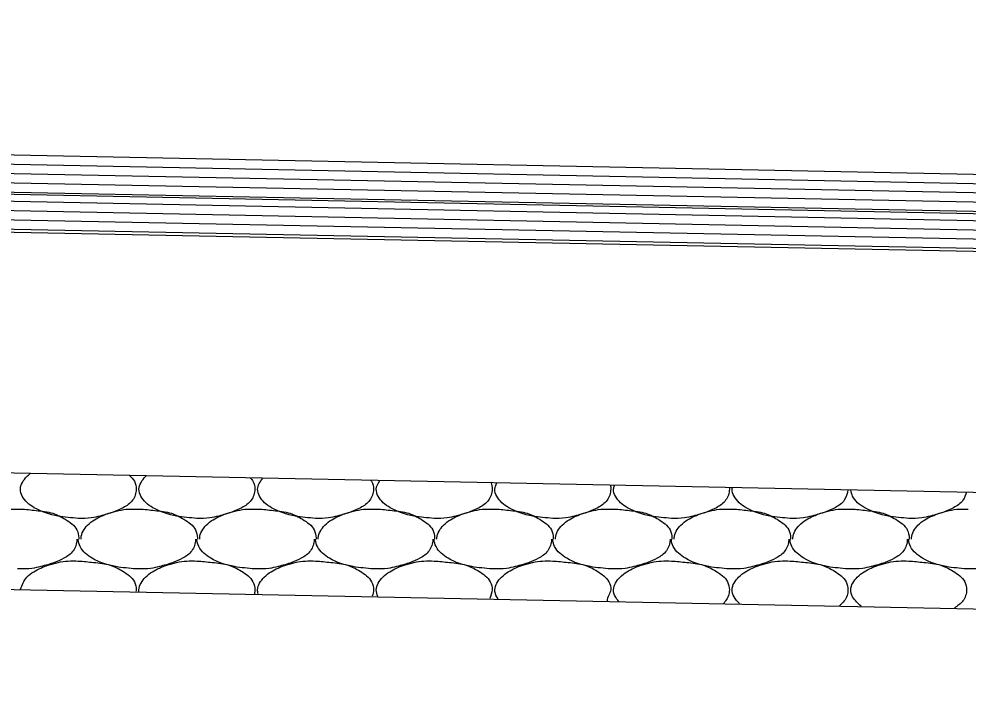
# Model space of a CAD drawing. Extents: x 1364961 to 1365294, y 367927 to 368034.
# Drawn here: x 1365224.862 to 1365228.958, y 367969.709 to 367972.626 of the extents above; entities that cross this region are included whole.
import ezdxf

# ---------------------------------------------------------------- set-up
doc = ezdxf.new("R2010")
doc.units = 0
doc.layers.add('Default', color=7, linetype='Continuous')

msp = doc.modelspace()

# ---------------------------------------------------------------- linework, layer by layer
at = {"layer": 'Default'}
for p, q in [((1365229.476, 367971.9458), (1365193.4981, 367972.6644)), ((1365229.476, 367971.9058), (1365193.4991, 367972.6244)), ((1365229.476, 367971.8657), (1365193.4991, 367972.5844)), ((1365229.476, 367971.8257), (1365193.5011, 367972.5444)), ((1365229.476, 367971.7758), (1365193.2513, 367972.4993)), ((1365229.476, 367971.7857), (1365193.5011, 367972.5044)), ((1365229.476, 367971.7456), (1365193.5021, 367972.4644)), ((1365229.476, 367971.7056), (1365193.5031, 367972.4244)), ((1365229.476, 367971.6656), (1365193.5031, 367972.3844)), ((1365229.476, 367971.6126), (1365193.4981, 367972.3314)), ((1365229.476, 367971.6256), (1365193.5051, 367972.3444)), ((1365232.8432, 367970.506), (1365217.471, 367970.8134)), ((1365247.5384, 367969.7092), (1365218.479, 367970.2901)), ((1365224.8619, 367970.2534), (1365224.8559, 367970.2534)), ((1365225.3739, 367970.2534), (1365225.3679, 367970.2534)), ((1365225.8859, 367970.2534), (1365225.8799, 367970.2534)), ((1365226.3979, 367970.2534), (1365226.3919, 367970.2534)), ((1365226.9099, 367970.2534), (1365226.9039, 367970.2534)), ((1365227.4219, 367970.2534), (1365227.4159, 367970.2534)), ((1365227.9339, 367970.2534), (1365227.9279, 367970.2534)), ((1365228.4459, 367970.2534), (1365228.4399, 367970.2534)), ((1365228.9579, 367970.2534), (1365228.9519, 367970.2534))]:
    msp.add_line(p, q, dxfattribs=at)
for points in [[(1365225.1179, 367970.4714), (1365225.0299, 367970.4814), (1365224.9279, 367970.5174), (1365224.8759, 367970.5674), (1365224.8679, 367970.5974), (1365224.8959, 367970.6514), (1365224.9099, 367970.6644)], [(1365225.3389, 367970.6564), (1365225.3599, 367970.6314), (1365225.3679, 367970.5974), (1365225.3519, 367970.5494), (1365225.3119, 367970.5174), (1365225.2719, 367970.4994), (1365225.2119, 367970.4814), (1365225.1739, 367970.4734), (1365225.1179, 367970.4714)], [(1365225.6299, 367970.4714), (1365225.5419, 367970.4814), (1365225.4399, 367970.5174), (1365225.3879, 367970.5674), (1365225.3799, 367970.5974), (1365225.4079, 367970.6514), (1365225.4109, 367970.6544)], [(1365225.8609, 367970.6454), (1365225.8719, 367970.6314), (1365225.8799, 367970.5974), (1365225.8639, 367970.5494), (1365225.8239, 367970.5174), (1365225.7839, 367970.4994), (1365225.7239, 367970.4814), (1365225.6859, 367970.4734), (1365225.6299, 367970.4714)], [(1365226.1419, 367970.4714), (1365226.0539, 367970.4814), (1365225.9519, 367970.5174), (1365225.8999, 367970.5674), (1365225.8919, 367970.5974), (1365225.9139, 367970.6444)], [(1365226.3809, 367970.6354), (1365226.3839, 367970.6314), (1365226.3919, 367970.5974), (1365226.3759, 367970.5494), (1365226.3359, 367970.5174), (1365226.2959, 367970.4994), (1365226.2359, 367970.4814), (1365226.1979, 367970.4734), (1365226.1419, 367970.4714)], [(1365226.6539, 367970.4714), (1365226.5659, 367970.4814), (1365226.4639, 367970.5174), (1365226.4119, 367970.5674), (1365226.4039, 367970.5974), (1365226.4189, 367970.6344)], [(1365226.8999, 367970.6254), (1365226.9039, 367970.5974), (1365226.8879, 367970.5494), (1365226.8479, 367970.5174), (1365226.8079, 367970.4994), (1365226.7479, 367970.4814), (1365226.7099, 367970.4734), (1365226.6539, 367970.4714)], [(1365227.1659, 367970.4714), (1365227.0779, 367970.4814), (1365226.9759, 367970.5174), (1365226.9239, 367970.5674), (1365226.9159, 367970.5974), (1365226.9249, 367970.6244)], [(1365227.4149, 367970.6144), (1365227.4159, 367970.5974), (1365227.3999, 367970.5494), (1365227.3599, 367970.5174), (1365227.3199, 367970.4994), (1365227.2599, 367970.4814), (1365227.2219, 367970.4734), (1365227.1659, 367970.4714)], [(1365227.6779, 367970.4714), (1365227.5899, 367970.4814), (1365227.4879, 367970.5174), (1365227.4359, 367970.5674), (1365227.4279, 367970.5974), (1365227.4329, 367970.6144)], [(1365227.9279, 367970.6044), (1365227.9279, 367970.5974), (1365227.9119, 367970.5494), (1365227.8719, 367970.5174), (1365227.8319, 367970.4994), (1365227.7719, 367970.4814), (1365227.7339, 367970.4734), (1365227.6779, 367970.4714)], [(1365228.1899, 367970.4714), (1365228.1019, 367970.4814), (1365227.9999, 367970.5174), (1365227.9479, 367970.5674), (1365227.9399, 367970.5974), (1365227.9409, 367970.6044)], [(1365228.4399, 367970.5944), (1365228.4239, 367970.5494), (1365228.3839, 367970.5174), (1365228.3439, 367970.4994), (1365228.2839, 367970.4814), (1365228.2459, 367970.4734), (1365228.1899, 367970.4714)], [(1365228.7019, 367970.4714), (1365228.6139, 367970.4814), (1365228.5119, 367970.5174), (1365228.4599, 367970.5674), (1365228.4519, 367970.5934)], [(1365228.9509, 367970.5844), (1365228.9359, 367970.5494), (1365228.8959, 367970.5174), (1365228.8559, 367970.4994), (1365228.7959, 367970.4814), (1365228.7579, 367970.4734), (1365228.7019, 367970.4714)], [(1365224.6179, 367970.3814), (1365224.6179, 367970.3874), (1365224.6459, 367970.4414), (1365224.6759, 367970.4654), (1365224.7379, 367970.4934), (1365224.8239, 367970.5114), (1365224.8619, 367970.5114)], [(1365224.8619, 367970.5114), (1365224.8699, 367970.5114), (1365224.9359, 367970.5054), (1365225.0079, 367970.4934), (1365225.0619, 367970.4674), (1365225.1119, 367970.4214), (1365225.1199, 367970.3874), (1365225.1199, 367970.3814)], [(1365225.1299, 367970.3814), (1365225.1299, 367970.3874), (1365225.1579, 367970.4414), (1365225.1879, 367970.4654), (1365225.2499, 367970.4934), (1365225.3359, 367970.5114), (1365225.3739, 367970.5114)], [(1365225.3739, 367970.5114), (1365225.3819, 367970.5114), (1365225.4479, 367970.5054), (1365225.5199, 367970.4934), (1365225.5739, 367970.4674), (1365225.6239, 367970.4214), (1365225.6319, 367970.3874), (1365225.6319, 367970.3814)], [(1365225.6419, 367970.3814), (1365225.6419, 367970.3874), (1365225.6699, 367970.4414), (1365225.6999, 367970.4654), (1365225.7619, 367970.4934), (1365225.8479, 367970.5114), (1365225.8859, 367970.5114)], [(1365225.8859, 367970.5114), (1365225.8939, 367970.5114), (1365225.9599, 367970.5054), (1365226.0319, 367970.4934), (1365226.0859, 367970.4674), (1365226.1359, 367970.4214), (1365226.1439, 367970.3874), (1365226.1439, 367970.3814)], [(1365226.1539, 367970.3814), (1365226.1539, 367970.3874), (1365226.1819, 367970.4414), (1365226.2119, 367970.4654), (1365226.2739, 367970.4934), (1365226.3599, 367970.5114), (1365226.3979, 367970.5114)], [(1365226.3979, 367970.5114), (1365226.4059, 367970.5114), (1365226.4719, 367970.5054), (1365226.5439, 367970.4934), (1365226.5979, 367970.4674), (1365226.6479, 367970.4214), (1365226.6559, 367970.3874), (1365226.6559, 367970.3814)], [(1365226.6659, 367970.3814), (1365226.6659, 367970.3874), (1365226.6939, 367970.4414), (1365226.7239, 367970.4654), (1365226.7859, 367970.4934), (1365226.8719, 367970.5114), (1365226.9099, 367970.5114)], [(1365226.9099, 367970.5114), (1365226.9179, 367970.5114), (1365226.9839, 367970.5054), (1365227.0559, 367970.4934), (1365227.1099, 367970.4674), (1365227.1599, 367970.4214), (1365227.1679, 367970.3874), (1365227.1679, 367970.3814)], [(1365227.1779, 367970.3814), (1365227.1779, 367970.3874), (1365227.2059, 367970.4414), (1365227.2359, 367970.4654), (1365227.2979, 367970.4934), (1365227.3839, 367970.5114), (1365227.4219, 367970.5114)], [(1365227.4219, 367970.5114), (1365227.4299, 367970.5114), (1365227.4959, 367970.5054), (1365227.5679, 367970.4934), (1365227.6219, 367970.4674), (1365227.6719, 367970.4214), (1365227.6799, 367970.3874), (1365227.6799, 367970.3814)], [(1365227.6899, 367970.3814), (1365227.6899, 367970.3874), (1365227.7179, 367970.4414), (1365227.7479, 367970.4654), (1365227.8099, 367970.4934), (1365227.8959, 367970.5114), (1365227.9339, 367970.5114)], [(1365227.9339, 367970.5114), (1365227.9419, 367970.5114), (1365228.0079, 367970.5054), (1365228.0799, 367970.4934), (1365228.1339, 367970.4674), (1365228.1839, 367970.4214), (1365228.1919, 367970.3874), (1365228.1919, 367970.3814)], [(1365228.2019, 367970.3814), (1365228.2019, 367970.3874), (1365228.2299, 367970.4414), (1365228.2599, 367970.4654), (1365228.3219, 367970.4934), (1365228.4079, 367970.5114), (1365228.4459, 367970.5114)], [(1365228.4459, 367970.5114), (1365228.4539, 367970.5114), (1365228.5199, 367970.5054), (1365228.5919, 367970.4934), (1365228.6459, 367970.4674), (1365228.6959, 367970.4214), (1365228.7039, 367970.3874), (1365228.7039, 367970.3814)], [(1365228.7139, 367970.3814), (1365228.7139, 367970.3874), (1365228.7419, 367970.4414), (1365228.7719, 367970.4654), (1365228.8339, 367970.4934), (1365228.9199, 367970.5114), (1365228.9579, 367970.5114)], [(1365225.1119, 367970.3814), (1365225.1119, 367970.3794), (1365225.0959, 367970.3314), (1365225.0559, 367970.2994), (1365225.0159, 367970.2814), (1365224.9559, 367970.2634), (1365224.9179, 367970.2554), (1365224.8619, 367970.2534)], [(1365225.3679, 367970.2534), (1365225.2799, 367970.2634), (1365225.1779, 367970.2994), (1365225.1259, 367970.3494), (1365225.1179, 367970.3794), (1365225.1179, 367970.3814)], [(1365225.6239, 367970.3814), (1365225.6239, 367970.3794), (1365225.6079, 367970.3314), (1365225.5679, 367970.2994), (1365225.5279, 367970.2814), (1365225.4679, 367970.2634), (1365225.4299, 367970.2554), (1365225.3739, 367970.2534)], [(1365225.8799, 367970.2534), (1365225.7919, 367970.2634), (1365225.6899, 367970.2994), (1365225.6379, 367970.3494), (1365225.6299, 367970.3794), (1365225.6299, 367970.3814)], [(1365226.1359, 367970.3814), (1365226.1359, 367970.3794), (1365226.1199, 367970.3314), (1365226.0799, 367970.2994), (1365226.0399, 367970.2814), (1365225.9799, 367970.2634), (1365225.9419, 367970.2554), (1365225.8859, 367970.2534)], [(1365226.3919, 367970.2534), (1365226.3039, 367970.2634), (1365226.2019, 367970.2994), (1365226.1499, 367970.3494), (1365226.1419, 367970.3794), (1365226.1419, 367970.3814)], [(1365226.6479, 367970.3814), (1365226.6479, 367970.3794), (1365226.6319, 367970.3314), (1365226.5919, 367970.2994), (1365226.5519, 367970.2814), (1365226.4919, 367970.2634), (1365226.4539, 367970.2554), (1365226.3979, 367970.2534)], [(1365226.9039, 367970.2534), (1365226.8159, 367970.2634), (1365226.7139, 367970.2994), (1365226.6619, 367970.3494), (1365226.6539, 367970.3794), (1365226.6539, 367970.3814)], [(1365227.1599, 367970.3814), (1365227.1599, 367970.3794), (1365227.1439, 367970.3314), (1365227.1039, 367970.2994), (1365227.0639, 367970.2814), (1365227.0039, 367970.2634), (1365226.9659, 367970.2554), (1365226.9099, 367970.2534)], [(1365227.4159, 367970.2534), (1365227.3279, 367970.2634), (1365227.2259, 367970.2994), (1365227.1739, 367970.3494), (1365227.1659, 367970.3794), (1365227.1659, 367970.3814)], [(1365227.6719, 367970.3814), (1365227.6719, 367970.3794), (1365227.6559, 367970.3314), (1365227.6159, 367970.2994), (1365227.5759, 367970.2814), (1365227.5159, 367970.2634), (1365227.4779, 367970.2554), (1365227.4219, 367970.2534)], [(1365227.9279, 367970.2534), (1365227.8399, 367970.2634), (1365227.7379, 367970.2994), (1365227.6859, 367970.3494), (1365227.6779, 367970.3794), (1365227.6779, 367970.3814)], [(1365228.1839, 367970.3814), (1365228.1839, 367970.3794), (1365228.1679, 367970.3314), (1365228.1279, 367970.2994), (1365228.0879, 367970.2814), (1365228.0279, 367970.2634), (1365227.9899, 367970.2554), (1365227.9339, 367970.2534)], [(1365228.4399, 367970.2534), (1365228.3519, 367970.2634), (1365228.2499, 367970.2994), (1365228.1979, 367970.3494), (1365228.1899, 367970.3794), (1365228.1899, 367970.3814)], [(1365228.6959, 367970.3814), (1365228.6959, 367970.3794), (1365228.6799, 367970.3314), (1365228.6399, 367970.2994), (1365228.5999, 367970.2814), (1365228.5399, 367970.2634), (1365228.5019, 367970.2554), (1365228.4459, 367970.2534)], [(1365228.9519, 367970.2534), (1365228.8639, 367970.2634), (1365228.7619, 367970.2994), (1365228.7099, 367970.3494), (1365228.7019, 367970.3794), (1365228.7019, 367970.3814)], [(1365229.2079, 367970.3814), (1365229.2079, 367970.3794), (1365229.1919, 367970.3314), (1365229.1519, 367970.2994), (1365229.1119, 367970.2814), (1365229.0519, 367970.2634), (1365229.0139, 367970.2554), (1365228.9579, 367970.2534)], [(1365224.8679, 367970.1654), (1365224.8959, 367970.2174), (1365224.9259, 367970.2414), (1365224.9879, 367970.2694), (1365225.0739, 367970.2874), (1365225.1179, 367970.2874), (1365225.1839, 367970.2814), (1365225.2559, 367970.2694), (1365225.3099, 367970.2434), (1365225.3599, 367970.1974), (1365225.3679, 367970.1634), (1365225.3669, 367970.1554)], [(1365225.3799, 367970.1554), (1365225.3799, 367970.1634), (1365225.4079, 367970.2174), (1365225.4379, 367970.2414), (1365225.4999, 367970.2694), (1365225.5859, 367970.2874), (1365225.6299, 367970.2874), (1365225.6959, 367970.2814), (1365225.7679, 367970.2694), (1365225.8219, 367970.2434), (1365225.8719, 367970.1974), (1365225.8799, 367970.1634), (1365225.8779, 367970.1454)], [(1365225.8939, 367970.1454), (1365225.8919, 367970.1634), (1365225.9199, 367970.2174), (1365225.9499, 367970.2414), (1365226.0119, 367970.2694), (1365226.0979, 367970.2874), (1365226.1419, 367970.2874), (1365226.2079, 367970.2814), (1365226.2799, 367970.2694), (1365226.3339, 367970.2434), (1365226.3839, 367970.1974), (1365226.3919, 367970.1634), (1365226.3869, 367970.1354)], [(1365226.4109, 367970.1344), (1365226.4039, 367970.1634), (1365226.4319, 367970.2174), (1365226.4619, 367970.2414), (1365226.5239, 367970.2694), (1365226.6099, 367970.2874), (1365226.6539, 367970.2874), (1365226.7199, 367970.2814), (1365226.7919, 367970.2694), (1365226.8459, 367970.2434), (1365226.8959, 367970.1974), (1365226.9039, 367970.1634), (1365226.8939, 367970.1254)], [(1365226.9299, 367970.1244), (1365226.9239, 367970.1334), (1365226.9159, 367970.1634), (1365226.9439, 367970.2174), (1365226.9739, 367970.2414), (1365227.0359, 367970.2694), (1365227.1219, 367970.2874), (1365227.1659, 367970.2874), (1365227.2319, 367970.2814), (1365227.3039, 367970.2694), (1365227.3579, 367970.2434), (1365227.4079, 367970.1974), (1365227.4159, 367970.1634), (1365227.3999, 367970.1154), (1365227.3999, 367970.1144)], [(1365227.4509, 367970.1134), (1365227.4359, 367970.1334), (1365227.4279, 367970.1634), (1365227.4559, 367970.2174), (1365227.4859, 367970.2414), (1365227.5479, 367970.2694), (1365227.6339, 367970.2874), (1365227.6779, 367970.2874), (1365227.7439, 367970.2814), (1365227.8159, 367970.2694), (1365227.8699, 367970.2434), (1365227.9199, 367970.1974), (1365227.9279, 367970.1634), (1365227.9119, 367970.1154), (1365227.9029, 367970.1044)], [(1365227.9719, 367970.1034), (1365227.9479, 367970.1334), (1365227.9399, 367970.1634), (1365227.9679, 367970.2174), (1365227.9979, 367970.2414), (1365228.0599, 367970.2694), (1365228.1459, 367970.2874), (1365228.1899, 367970.2874), (1365228.2559, 367970.2814), (1365228.3279, 367970.2694), (1365228.3819, 367970.2434), (1365228.4319, 367970.1974), (1365228.4399, 367970.1634), (1365228.4239, 367970.1154), (1365228.4029, 367970.0944)], [(1365228.4969, 367970.0924), (1365228.4599, 367970.1334), (1365228.4519, 367970.1634), (1365228.4799, 367970.2174), (1365228.5099, 367970.2414), (1365228.5719, 367970.2694), (1365228.6579, 367970.2874), (1365228.7019, 367970.2874), (1365228.7679, 367970.2814), (1365228.8399, 367970.2694), (1365228.8939, 367970.2434), (1365228.9439, 367970.1974), (1365228.9519, 367970.1634), (1365228.9359, 367970.1154), (1365228.8989, 367970.0844)]]:
    msp.add_spline(points, degree=3, dxfattribs=at)

doc.saveas('drawing.dxf')
